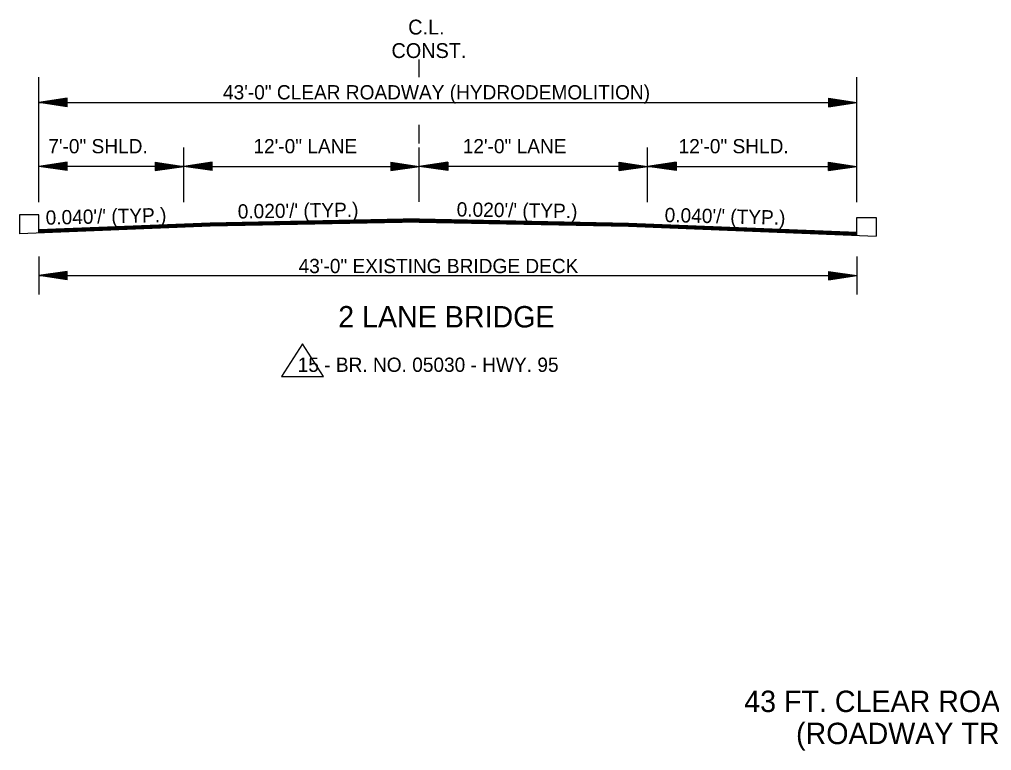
# Model space of a CAD drawing. Extents: x 542112 to 1930787, y -1968972 to 596640.
# Drawn here: x 544255 to 544766, y -1959702 to -1959317 of the extents above; entities that cross this region are included whole.
import ezdxf

# ---------------------------------------------------------------- set-up
doc = ezdxf.new("R2010")
doc.units = 0
doc.layers.add('R_Border', color=7, linetype='Continuous')
doc.layers.add('R_Draft', color=7, linetype='Continuous')

msp = doc.modelspace()

# ---------------------------------------------------------------- linework, layer by layer
at = {"layer": 'R_Border'}
for p, q in [((544265.1, -1959420.15), (544254.94, -1959420.15)), ((544254.94, -1959420.15), (544254.94, -1959430.16)), ((544265.1, -1959429.75), (544265.1, -1959420.15)), ((544695.1, -1959421.55), (544705.27, -1959421.55)), ((544695.1, -1959430.95), (544695.1, -1959421.55)), ((544705.27, -1959421.55), (544705.27, -1959431.36)), ((544403.74, -1959487.94), (544392.7, -1959505.25)), ((544414.78, -1959505.25), (544403.74, -1959487.94)), ((544392.7, -1959505.25), (544414.78, -1959505.25))]:
    msp.add_line(p, q, dxfattribs=at)
at = {"layer": 'R_Draft'}
for p, q in [((544465.1, -1959347.72), (544465.1, -1959338.42)), ((544265.1, -1959413.51), (544265.1, -1959347.77)), ((544695.1, -1959413.51), (544695.1, -1959347.77)), ((544280.1, -1959358.89), (544265.1, -1959361.14)), ((544280.1, -1959359.27), (544267.61, -1959361.14)), ((544280.1, -1959359.65), (544270.19, -1959361.14)), ((544280.1, -1959360.02), (544272.68, -1959361.14)), ((544280.1, -1959363.39), (544280.1, -1959358.89)), ((544680.1, -1959358.89), (544695.1, -1959361.14)), ((544680.1, -1959358.89), (544680.1, -1959363.39)), ((544680.1, -1959359.27), (544692.6, -1959361.14)), ((544680.1, -1959359.65), (544690.02, -1959361.14)), ((544680.1, -1959360.02), (544687.52, -1959361.14)), ((544265.1, -1959361.14), (544695.1, -1959361.14)), ((544280.1, -1959363.39), (544265.1, -1959361.14)), ((544280.1, -1959363.02), (544267.61, -1959361.14)), ((544280.1, -1959362.63), (544270.19, -1959361.14)), ((544280.1, -1959362.26), (544272.68, -1959361.14)), ((544280.1, -1959360.41), (544275.23, -1959361.14)), ((544280.1, -1959361.87), (544275.23, -1959361.14)), ((544280.1, -1959360.79), (544277.73, -1959361.14)), ((544280.1, -1959361.49), (544277.73, -1959361.14)), ((544680.1, -1959360.41), (544684.98, -1959361.14)), ((544680.1, -1959360.79), (544682.47, -1959361.14)), ((544680.1, -1959363.39), (544695.1, -1959361.14)), ((544680.1, -1959361.88), (544684.98, -1959361.14)), ((544680.1, -1959362.63), (544690.02, -1959361.14)), ((544680.1, -1959363.02), (544692.6, -1959361.14)), ((544680.1, -1959362.26), (544687.52, -1959361.14)), ((544680.1, -1959361.49), (544682.47, -1959361.14)), ((544465.1, -1959382.66), (544465.1, -1959372.79)), ((544341.28, -1959413.51), (544341.28, -1959384.79)), ((544465.1, -1959413.34), (544465.1, -1959384.79)), ((544585.1, -1959413.51), (544585.1, -1959384.79)), ((544280.1, -1959392.43), (544265.1, -1959394.68)), ((544355.1, -1959394.68), (544265.1, -1959394.68)), ((544280.1, -1959396.93), (544265.1, -1959394.68)), ((544280.1, -1959392.8), (544267.61, -1959394.68)), ((544280.1, -1959396.55), (544267.61, -1959394.68)), ((544280.1, -1959393.19), (544270.19, -1959394.68)), ((544280.1, -1959396.17), (544270.19, -1959394.68)), ((544280.1, -1959393.56), (544272.68, -1959394.68)), ((544280.1, -1959395.8), (544272.68, -1959394.68)), ((544280.1, -1959393.94), (544275.23, -1959394.68)), ((544280.1, -1959395.41), (544275.23, -1959394.68)), ((544280.1, -1959394.33), (544277.73, -1959394.68)), ((544280.1, -1959395.03), (544277.73, -1959394.68)), ((544280.1, -1959396.93), (544280.1, -1959392.43)), ((544326.28, -1959392.43), (544341.28, -1959394.68)), ((544326.28, -1959392.43), (544326.28, -1959396.93)), ((544326.28, -1959392.8), (544338.78, -1959394.68)), ((544326.28, -1959393.19), (544336.2, -1959394.68)), ((544326.28, -1959393.56), (544333.7, -1959394.68)), ((544326.28, -1959393.95), (544331.16, -1959394.68)), ((544326.28, -1959394.33), (544328.65, -1959394.68)), ((544326.28, -1959396.93), (544341.28, -1959394.68)), ((544326.28, -1959395.41), (544331.16, -1959394.68)), ((544326.28, -1959396.17), (544336.2, -1959394.68)), ((544326.28, -1959396.55), (544338.78, -1959394.68)), ((544326.28, -1959395.8), (544333.7, -1959394.68)), ((544326.28, -1959395.03), (544328.65, -1959394.68)), ((544356.28, -1959392.43), (544341.28, -1959394.68)), ((544356.28, -1959396.93), (544341.28, -1959394.68)), ((544356.28, -1959392.8), (544343.79, -1959394.68)), ((544356.28, -1959396.55), (544343.79, -1959394.68)), ((544356.28, -1959393.19), (544346.37, -1959394.68)), ((544356.28, -1959396.17), (544346.37, -1959394.68)), ((544356.28, -1959393.56), (544348.86, -1959394.68)), ((544356.28, -1959395.8), (544348.86, -1959394.68)), ((544356.28, -1959393.94), (544351.41, -1959394.68)), ((544356.28, -1959395.41), (544351.41, -1959394.68)), ((544356.28, -1959394.33), (544353.91, -1959394.68)), ((544356.28, -1959395.03), (544353.91, -1959394.68)), ((544355.1, -1959394.68), (544465.1, -1959394.68)), ((544356.28, -1959396.93), (544356.28, -1959392.43)), ((544450.1, -1959392.43), (544465.1, -1959394.68)), ((544450.1, -1959392.43), (544450.1, -1959396.93)), ((544450.1, -1959392.8), (544462.6, -1959394.68)), ((544450.1, -1959393.19), (544460.02, -1959394.68)), ((544450.1, -1959393.56), (544457.52, -1959394.68)), ((544450.1, -1959393.95), (544454.98, -1959394.68)), ((544450.1, -1959394.33), (544452.47, -1959394.68)), ((544450.1, -1959396.93), (544465.1, -1959394.68)), ((544450.1, -1959395.41), (544454.98, -1959394.68)), ((544450.1, -1959396.17), (544460.02, -1959394.68)), ((544450.1, -1959396.55), (544462.6, -1959394.68)), ((544450.1, -1959395.8), (544457.52, -1959394.68)), ((544450.1, -1959395.03), (544452.47, -1959394.68)), ((544480.1, -1959392.43), (544465.1, -1959394.68)), ((544575.1, -1959394.68), (544465.1, -1959394.68)), ((544480.1, -1959396.93), (544465.1, -1959394.68)), ((544480.1, -1959392.8), (544467.61, -1959394.68)), ((544480.1, -1959396.55), (544467.61, -1959394.68)), ((544480.1, -1959393.19), (544470.19, -1959394.68)), ((544480.1, -1959396.17), (544470.19, -1959394.68)), ((544480.1, -1959393.56), (544472.68, -1959394.68)), ((544480.1, -1959395.8), (544472.68, -1959394.68)), ((544480.1, -1959393.95), (544475.23, -1959394.68)), ((544480.1, -1959395.41), (544475.23, -1959394.68)), ((544480.1, -1959394.33), (544477.73, -1959394.68)), ((544480.1, -1959395.03), (544477.73, -1959394.68)), ((544480.1, -1959392.43), (544480.1, -1959396.93)), ((544570.1, -1959392.43), (544585.1, -1959394.68)), ((544570.1, -1959396.93), (544570.1, -1959392.43)), ((544570.1, -1959392.8), (544582.6, -1959394.68)), ((544570.1, -1959393.19), (544580.02, -1959394.68)), ((544570.1, -1959393.56), (544577.52, -1959394.68)), ((544570.1, -1959393.94), (544574.98, -1959394.68)), ((544570.1, -1959394.33), (544572.47, -1959394.68)), ((544570.1, -1959396.93), (544585.1, -1959394.68)), ((544570.1, -1959395.41), (544574.98, -1959394.68)), ((544570.1, -1959396.17), (544580.02, -1959394.68)), ((544570.1, -1959396.55), (544582.6, -1959394.68)), ((544570.1, -1959395.8), (544577.52, -1959394.68)), ((544570.1, -1959395.03), (544572.47, -1959394.68)), ((544575.1, -1959394.68), (544695.1, -1959394.68)), ((544600.1, -1959392.43), (544585.1, -1959394.68)), ((544600.1, -1959396.93), (544585.1, -1959394.68)), ((544600.1, -1959392.8), (544587.61, -1959394.68)), ((544600.1, -1959396.55), (544587.61, -1959394.68)), ((544600.1, -1959393.19), (544590.19, -1959394.68)), ((544600.1, -1959396.17), (544590.19, -1959394.68)), ((544600.1, -1959393.56), (544592.68, -1959394.68)), ((544600.1, -1959395.8), (544592.68, -1959394.68)), ((544600.1, -1959393.95), (544595.23, -1959394.68)), ((544600.1, -1959395.41), (544595.23, -1959394.68)), ((544600.1, -1959394.33), (544597.73, -1959394.68)), ((544600.1, -1959395.03), (544597.73, -1959394.68)), ((544600.1, -1959392.43), (544600.1, -1959396.93)), ((544680.1, -1959392.43), (544695.1, -1959394.68)), ((544680.1, -1959396.93), (544680.1, -1959392.43)), ((544680.1, -1959392.8), (544692.6, -1959394.68)), ((544680.1, -1959393.19), (544690.02, -1959394.68)), ((544680.1, -1959393.56), (544687.52, -1959394.68)), ((544680.1, -1959393.94), (544684.98, -1959394.68)), ((544680.1, -1959394.33), (544682.47, -1959394.68)), ((544680.1, -1959396.93), (544695.1, -1959394.68)), ((544680.1, -1959395.41), (544684.98, -1959394.68)), ((544680.1, -1959396.17), (544690.02, -1959394.68)), ((544680.1, -1959396.55), (544692.6, -1959394.68)), ((544680.1, -1959395.8), (544687.52, -1959394.68)), ((544680.1, -1959395.03), (544682.47, -1959394.68)), ((544355.1, -1959426.15), (544254.94, -1959430.16)), ((544355.1, -1959424.48), (544265.1, -1959428.08)), ((544355.1, -1959424.78), (544265.1, -1959428.38)), ((544355.1, -1959425.08), (544265.1, -1959428.68)), ((544355.1, -1959425.38), (544265.1, -1959428.98)), ((544355.1, -1959425.68), (544265.1, -1959429.28)), ((544355.1, -1959425.98), (544265.1, -1959429.58)), ((544465.1, -1959422.28), (544355.1, -1959424.48)), ((544465.11, -1959422.58), (544355.1, -1959424.78)), ((544465.11, -1959422.88), (544355.1, -1959425.08)), ((544465.12, -1959423.18), (544355.1, -1959425.38)), ((544465.13, -1959423.48), (544355.1, -1959425.68)), ((544465.13, -1959423.78), (544355.1, -1959425.98)), ((544465.14, -1959423.95), (544355.1, -1959426.15)), ((544465.07, -1959423.78), (544575.1, -1959425.98)), ((544465.07, -1959423.95), (544575.1, -1959426.15)), ((544465.08, -1959423.18), (544575.1, -1959425.38)), ((544465.08, -1959423.48), (544575.1, -1959425.68)), ((544465.09, -1959422.88), (544575.1, -1959425.08)), ((544465.1, -1959422.28), (544575.1, -1959424.48)), ((544465.1, -1959422.58), (544575.1, -1959424.78)), ((544575.1, -1959424.48), (544695.1, -1959429.28)), ((544575.1, -1959424.78), (544695.1, -1959429.58)), ((544575.1, -1959425.08), (544695.1, -1959429.88)), ((544575.1, -1959425.38), (544695.1, -1959430.18)), ((544575.1, -1959425.68), (544695.1, -1959430.48)), ((544575.1, -1959425.98), (544695.1, -1959430.78)), ((544575.1, -1959426.15), (544705.27, -1959431.36)), ((544265.1, -1959442.14), (544265.1, -1959462.14)), ((544695.1, -1959442.14), (544695.1, -1959462.14)), ((544280.1, -1959449.89), (544265.1, -1959452.14)), ((544265.1, -1959452.14), (544695.1, -1959452.14)), ((544280.1, -1959454.39), (544265.1, -1959452.14)), ((544280.1, -1959450.27), (544267.61, -1959452.14)), ((544280.1, -1959454.02), (544267.61, -1959452.14)), ((544280.1, -1959450.65), (544270.19, -1959452.14)), ((544280.1, -1959453.63), (544270.19, -1959452.14)), ((544280.1, -1959451.02), (544272.68, -1959452.14)), ((544280.1, -1959453.26), (544272.68, -1959452.14)), ((544280.1, -1959451.41), (544275.23, -1959452.14)), ((544280.1, -1959452.87), (544275.23, -1959452.14)), ((544280.1, -1959451.79), (544277.73, -1959452.14)), ((544280.1, -1959452.49), (544277.73, -1959452.14)), ((544280.1, -1959454.39), (544280.1, -1959449.89)), ((544680.1, -1959449.89), (544695.1, -1959452.14)), ((544680.1, -1959449.89), (544680.1, -1959454.39)), ((544680.1, -1959450.27), (544692.6, -1959452.14)), ((544680.1, -1959450.65), (544690.02, -1959452.14)), ((544680.1, -1959451.02), (544687.52, -1959452.14)), ((544680.1, -1959451.41), (544684.98, -1959452.14)), ((544680.1, -1959451.79), (544682.47, -1959452.14)), ((544680.1, -1959454.39), (544695.1, -1959452.14)), ((544680.1, -1959452.88), (544684.98, -1959452.14)), ((544680.1, -1959453.63), (544690.02, -1959452.14)), ((544680.1, -1959454.02), (544692.6, -1959452.14)), ((544680.1, -1959453.26), (544687.52, -1959452.14)), ((544680.1, -1959452.49), (544682.47, -1959452.14))]:
    msp.add_line(p, q, dxfattribs=at)

# ---------------------------------------------------------------- texts
for s, height, p in [('C.L.', 7.8, (544459.26, -1959325.33)), ('CONST.', 7.8, (544450.47, -1959337.69)), ('43\'-0" CLEAR ROADWAY (HYDRODEMOLITION)', 7.5, (544361.91, -1959359.47)), ('7\'-0" SHLD.', 7.5, (544270.08, -1959387.81)), ('12\'-0" LANE', 7.5, (544377.92, -1959387.81)), ('12\'-0" LANE', 7.5, (544487.92, -1959387.81)), ('12\'-0" SHLD.', 7.5, (544601.38, -1959387.81)), ('43\'-0" EXISTING BRIDGE DECK', 7.5, (544401.66, -1959450.82)), ('2 LANE BRIDGE', 11.25, (544422.47, -1959479.38)), ('15 - BR. NO. 05030 - HWY. 95', 7.5, (544401.18, -1959502.74)), ('43 FT. CLEAR ROADWAY BRIDGE - HYDRODEMOLITION', 11.25, (544635.87, -1959681.62)), ('(ROADWAY TRANSITIONS AND NEW GUARDRAIL)', 11.25, (544663.11, -1959698.49))]:
    msp.add_text(s, height=height, dxfattribs=at).set_placement(p)
for s, rotation, p in [("0.040'/' (TYP.)", 1.3184, (544268.8, -1959425.39)), ("0.020'/' (TYP.)", 0.8719, (544369.72, -1959422.14)), ("0.020'/' (TYP.)", 359.1281, (544484.7, -1959421.01)), ("0.040'/' (TYP.)", 358.6816, (544593.99, -1959423.96))]:
    msp.add_text(s, height=7.5, rotation=rotation, dxfattribs=at).set_placement(p)

doc.saveas('drawing.dxf')
